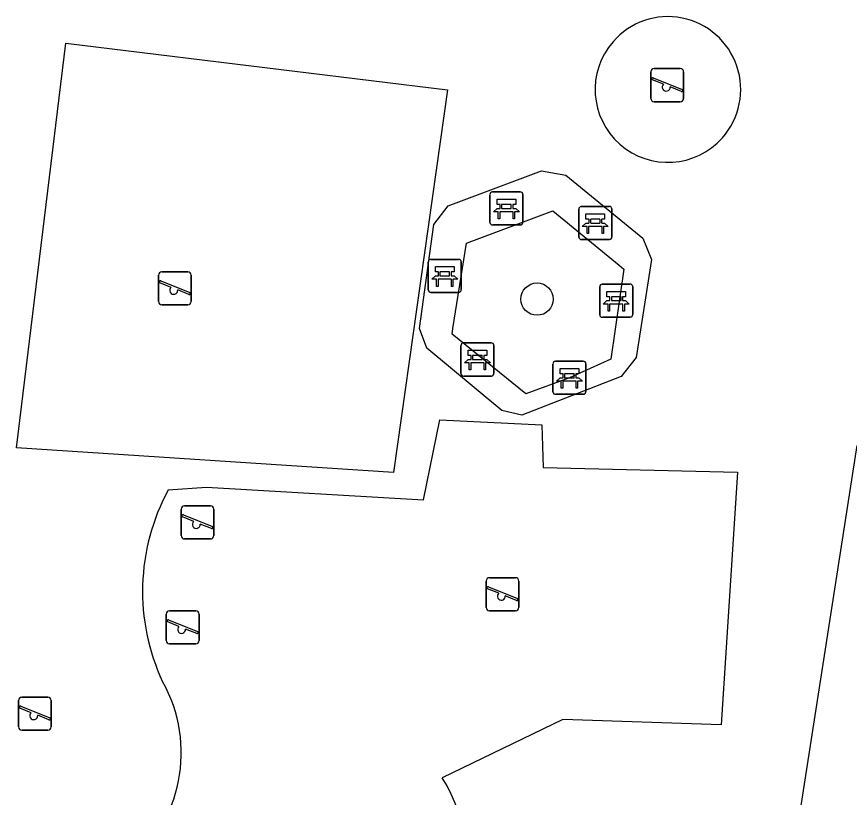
# Model space of a CAD drawing. Extents: x 163010 to 163853, y 382793 to 383982.
# Drawn here: x 163682.34 to 163707.52, y 383117.05 to 383140.65 of the extents above; entities that cross this region are included whole.
import ezdxf

# ---------------------------------------------------------------- set-up
doc = ezdxf.new("R2010")
doc.units = 0
for name, color, linetype in [('IMGEO_Bank', 7, 'Continuous'), ('IMGEO_Boom', 7, 'Continuous'), ('IMGEO_Groenvoorziening', 7, 'Continuous'), ('IMGEO_Speelvoorziening', 7, 'Continuous'), ('IMGEO_Terreindeel_zand', 7, 'Continuous')]:
    doc.layers.add(name, color=color, linetype=linetype)

msp = doc.modelspace()

# ---------------------------------------------------------------- linework, layer by layer
at = {"layer": 'IMGEO_Bank'}
for p, q in [((163696.651, 383134.426), (163696.651, 383135.267)), ((163696.651, 383135.267), (163696.651, 383134.426)), ((163696.726, 383135.351), (163697.567, 383135.351)), ((163697.567, 383135.351), (163696.726, 383135.351)), ((163697.651, 383135.276), (163697.651, 383134.435)), ((163697.651, 383134.435), (163697.651, 383135.276)), ((163696.96, 383134.857), (163696.96, 383134.963)), ((163697.004, 383134.963), (163697.004, 383134.857)), ((163697.292, 383134.969), (163697.01, 383134.969)), ((163697.298, 383134.857), (163697.298, 383134.963)), ((163697.342, 383134.963), (163697.342, 383134.857)), ((163697.348, 383134.749), (163696.955, 383134.749)), ((163697.01, 383134.851), (163697.292, 383134.851)), ((163699.34, 383133.985), (163699.34, 383134.826)), ((163699.34, 383134.826), (163699.34, 383133.985)), ((163699.415, 383134.91), (163700.256, 383134.91)), ((163700.256, 383134.91), (163699.415, 383134.91)), ((163700.34, 383134.835), (163700.34, 383133.994)), ((163700.34, 383133.994), (163700.34, 383134.835)), ((163699.649, 383134.416), (163699.649, 383134.522)), ((163699.693, 383134.522), (163699.693, 383134.416)), ((163699.981, 383134.528), (163699.699, 383134.528)), ((163699.987, 383134.416), (163699.987, 383134.522)), ((163700.031, 383134.522), (163700.031, 383134.416)), ((163697.576, 383134.351), (163696.735, 383134.351)), ((163696.735, 383134.351), (163697.576, 383134.351)), ((163700.037, 383134.308), (163699.644, 383134.308)), ((163699.699, 383134.41), (163699.981, 383134.41)), ((163700.265, 383133.91), (163699.424, 383133.91)), ((163699.424, 383133.91), (163700.265, 383133.91)), ((163694.786, 383132.387), (163694.786, 383133.228)), ((163694.786, 383133.228), (163694.786, 383132.387)), ((163694.861, 383133.312), (163695.702, 383133.312)), ((163695.702, 383133.312), (163694.861, 383133.312)), ((163695.786, 383133.237), (163695.786, 383132.396)), ((163695.786, 383132.396), (163695.786, 383133.237)), ((163695.095, 383132.818), (163695.095, 383132.924)), ((163695.139, 383132.924), (163695.139, 383132.818)), ((163695.427, 383132.93), (163695.145, 383132.93)), ((163695.433, 383132.818), (163695.433, 383132.924)), ((163695.477, 383132.924), (163695.477, 383132.818)), ((163695.483, 383132.71), (163695.09, 383132.71)), ((163695.145, 383132.812), (163695.427, 383132.812)), ((163699.972, 383131.639), (163699.972, 383132.48)), ((163699.972, 383132.48), (163699.972, 383131.639)), ((163700.047, 383132.564), (163700.888, 383132.564)), ((163700.888, 383132.564), (163700.047, 383132.564)), ((163700.972, 383132.489), (163700.972, 383131.648)), ((163700.972, 383131.648), (163700.972, 383132.489)), ((163695.711, 383132.312), (163694.87, 383132.312)), ((163694.87, 383132.312), (163695.711, 383132.312)), ((163700.281, 383132.07), (163700.281, 383132.176)), ((163700.325, 383132.176), (163700.325, 383132.07)), ((163700.613, 383132.182), (163700.331, 383132.182)), ((163700.619, 383132.07), (163700.619, 383132.176)), ((163700.663, 383132.176), (163700.663, 383132.07)), ((163700.669, 383131.962), (163700.276, 383131.962)), ((163700.331, 383132.064), (163700.613, 383132.064)), ((163700.897, 383131.564), (163700.056, 383131.564)), ((163700.056, 383131.564), (163700.897, 383131.564)), ((163695.774, 383129.86), (163695.774, 383130.701)), ((163695.774, 383130.701), (163695.774, 383129.86)), ((163695.849, 383130.785), (163696.69, 383130.785)), ((163696.69, 383130.785), (163695.849, 383130.785)), ((163696.774, 383130.71), (163696.774, 383129.869)), ((163696.774, 383129.869), (163696.774, 383130.71)), ((163696.083, 383130.291), (163696.083, 383130.397)), ((163696.127, 383130.397), (163696.127, 383130.291)), ((163696.415, 383130.403), (163696.133, 383130.403)), ((163696.421, 383130.291), (163696.421, 383130.397)), ((163696.465, 383130.397), (163696.465, 383130.291)), ((163696.471, 383130.183), (163696.078, 383130.183)), ((163696.133, 383130.285), (163696.415, 383130.285)), ((163698.557, 383129.307), (163698.557, 383130.148)), ((163698.557, 383130.148), (163698.557, 383129.307)), ((163698.632, 383130.232), (163699.473, 383130.232)), ((163699.473, 383130.232), (163698.632, 383130.232)), ((163699.557, 383130.157), (163699.557, 383129.316)), ((163699.557, 383129.316), (163699.557, 383130.157)), ((163696.699, 383129.785), (163695.858, 383129.785)), ((163695.858, 383129.785), (163696.699, 383129.785)), ((163699.254, 383129.63), (163698.861, 383129.63)), ((163698.866, 383129.738), (163698.866, 383129.844)), ((163698.91, 383129.844), (163698.91, 383129.738)), ((163699.198, 383129.85), (163698.916, 383129.85)), ((163698.916, 383129.732), (163699.198, 383129.732)), ((163699.204, 383129.738), (163699.204, 383129.844)), ((163699.248, 383129.844), (163699.248, 383129.738)), ((163699.482, 383129.232), (163698.641, 383129.232)), ((163698.641, 383129.232), (163699.482, 383129.232))]:
    msp.add_line(p, q, dxfattribs=at)
for points in [[(163696.954, 383134.969), (163696.868, 383134.969), (163696.868, 383135.13), (163697.431, 383135.13), (163697.431, 383134.969), (163697.348, 383134.969)], [(163696.898, 383134.749), (163696.756, 383134.749), (163696.868, 383134.851), (163696.954, 383134.851)], [(163696.948, 383134.742), (163696.948, 383134.535), (163696.905, 383134.535), (163696.905, 383134.742)], [(163697.348, 383134.851), (163697.431, 383134.851), (163697.543, 383134.749), (163697.404, 383134.749)], [(163697.398, 383134.742), (163697.398, 383134.535), (163697.354, 383134.535), (163697.354, 383134.742)], [(163699.643, 383134.528), (163699.557, 383134.528), (163699.557, 383134.689), (163700.12, 383134.689), (163700.12, 383134.528), (163700.037, 383134.528)], [(163699.587, 383134.308), (163699.445, 383134.308), (163699.557, 383134.41), (163699.643, 383134.41)], [(163699.637, 383134.301), (163699.637, 383134.094), (163699.594, 383134.094), (163699.594, 383134.301)], [(163700.037, 383134.41), (163700.12, 383134.41), (163700.232, 383134.308), (163700.093, 383134.308)], [(163700.087, 383134.301), (163700.087, 383134.094), (163700.043, 383134.094), (163700.043, 383134.301)], [(163695.089, 383132.93), (163695.003, 383132.93), (163695.003, 383133.091), (163695.566, 383133.091), (163695.566, 383132.93), (163695.483, 383132.93)], [(163695.033, 383132.71), (163694.891, 383132.71), (163695.003, 383132.812), (163695.089, 383132.812)], [(163695.083, 383132.703), (163695.083, 383132.496), (163695.04, 383132.496), (163695.04, 383132.703)], [(163695.483, 383132.812), (163695.566, 383132.812), (163695.678, 383132.71), (163695.539, 383132.71)], [(163695.533, 383132.703), (163695.533, 383132.496), (163695.489, 383132.496), (163695.489, 383132.703)], [(163700.275, 383132.182), (163700.189, 383132.182), (163700.189, 383132.343), (163700.752, 383132.343), (163700.752, 383132.182), (163700.669, 383132.182)], [(163700.219, 383131.962), (163700.077, 383131.962), (163700.189, 383132.064), (163700.275, 383132.064)], [(163700.269, 383131.955), (163700.269, 383131.748), (163700.226, 383131.748), (163700.226, 383131.955)], [(163700.669, 383132.064), (163700.752, 383132.064), (163700.864, 383131.962), (163700.725, 383131.962)], [(163700.719, 383131.955), (163700.719, 383131.748), (163700.675, 383131.748), (163700.675, 383131.955)], [(163696.077, 383130.403), (163695.991, 383130.403), (163695.991, 383130.564), (163696.554, 383130.564), (163696.554, 383130.403), (163696.471, 383130.403)], [(163696.021, 383130.183), (163695.879, 383130.183), (163695.991, 383130.285), (163696.077, 383130.285)], [(163696.071, 383130.176), (163696.071, 383129.969), (163696.028, 383129.969), (163696.028, 383130.176)], [(163696.471, 383130.285), (163696.554, 383130.285), (163696.666, 383130.183), (163696.527, 383130.183)], [(163696.521, 383130.176), (163696.521, 383129.969), (163696.477, 383129.969), (163696.477, 383130.176)], [(163698.86, 383129.85), (163698.774, 383129.85), (163698.774, 383130.011), (163699.337, 383130.011), (163699.337, 383129.85), (163699.254, 383129.85)], [(163698.804, 383129.63), (163698.662, 383129.63), (163698.774, 383129.732), (163698.86, 383129.732)], [(163699.254, 383129.732), (163699.337, 383129.732), (163699.449, 383129.63), (163699.31, 383129.63)], [(163698.854, 383129.623), (163698.854, 383129.416), (163698.811, 383129.416), (163698.811, 383129.623)], [(163699.304, 383129.623), (163699.304, 383129.416), (163699.26, 383129.416), (163699.26, 383129.623)]]:
    msp.add_lwpolyline(points, dxfattribs=at)
for centre, radius, start, end in [((163696.729, 383135.273), 0.0779, 92.4484, 184.2845), ((163696.729, 383135.273), 0.0779, 92.4484, 184.2845), ((163697.573, 383135.273), 0.0779, 2.4484, 94.2845), ((163697.573, 383135.273), 0.0779, 2.4484, 94.2845), ((163696.953, 383134.962), 0.00671, 2.8957, 87.1043), ((163697.01, 383134.962), 0.00671, 92.8957, 177.1043), ((163697.292, 383134.962), 0.00671, 2.8957, 87.1043), ((163697.349, 383134.962), 0.00671, 92.8957, 177.1043), ((163696.898, 383134.742), 0.00671, 2.8957, 87.1043), ((163696.955, 383134.742), 0.00671, 92.8957, 177.1043), ((163696.953, 383134.858), 0.00671, 272.8957, 357.1043), ((163697.01, 383134.858), 0.00671, 182.8957, 267.1043), ((163697.292, 383134.858), 0.00671, 272.8957, 357.1043), ((163697.349, 383134.858), 0.00671, 182.8957, 267.1043), ((163697.347, 383134.742), 0.00671, 2.8957, 87.1043), ((163697.404, 383134.742), 0.00671, 92.8957, 177.1043), ((163699.418, 383134.832), 0.0779, 92.4484, 184.2845), ((163699.418, 383134.832), 0.0779, 92.4484, 184.2845), ((163700.262, 383134.832), 0.0779, 2.4484, 94.2845), ((163700.262, 383134.832), 0.0779, 2.4484, 94.2845), ((163696.729, 383134.429), 0.0779, 182.4484, 274.2845), ((163696.729, 383134.429), 0.0779, 182.4484, 274.2845), ((163697.573, 383134.429), 0.0779, 272.4484, 4.2845), ((163697.573, 383134.429), 0.0779, 272.4484, 4.2845), ((163699.642, 383134.521), 0.00671, 2.8957, 87.1043), ((163699.642, 383134.417), 0.00671, 272.8957, 357.1043), ((163699.699, 383134.521), 0.00671, 92.8957, 177.1043), ((163699.699, 383134.417), 0.00671, 182.8957, 267.1043), ((163699.981, 383134.521), 0.00671, 2.8957, 87.1043), ((163699.981, 383134.417), 0.00671, 272.8957, 357.1043), ((163700.038, 383134.521), 0.00671, 92.8957, 177.1043), ((163700.038, 383134.417), 0.00671, 182.8957, 267.1043), ((163699.587, 383134.301), 0.00671, 2.8957, 87.1043), ((163699.644, 383134.301), 0.00671, 92.8957, 177.1043), ((163700.036, 383134.301), 0.00671, 2.8957, 87.1043), ((163700.093, 383134.301), 0.00671, 92.8957, 177.1043), ((163699.418, 383133.988), 0.0779, 182.4484, 274.2845), ((163699.418, 383133.988), 0.0779, 182.4484, 274.2845), ((163700.262, 383133.988), 0.0779, 272.4484, 4.2845), ((163700.262, 383133.988), 0.0779, 272.4484, 4.2845), ((163694.864, 383133.234), 0.0779, 92.4484, 184.2845), ((163694.864, 383133.234), 0.0779, 92.4484, 184.2845), ((163695.708, 383133.234), 0.0779, 2.4484, 94.2845), ((163695.708, 383133.234), 0.0779, 2.4484, 94.2845), ((163695.088, 383132.923), 0.00671, 2.8957, 87.1043), ((163695.145, 383132.923), 0.00671, 92.8957, 177.1043), ((163695.427, 383132.923), 0.00671, 2.8957, 87.1043), ((163695.484, 383132.923), 0.00671, 92.8957, 177.1043), ((163695.033, 383132.703), 0.00671, 2.8957, 87.1043), ((163695.09, 383132.703), 0.00671, 92.8957, 177.1043), ((163695.088, 383132.819), 0.00671, 272.8957, 357.1043), ((163695.145, 383132.819), 0.00671, 182.8957, 267.1043), ((163695.427, 383132.819), 0.00671, 272.8957, 357.1043), ((163695.484, 383132.819), 0.00671, 182.8957, 267.1043), ((163695.482, 383132.703), 0.00671, 2.8957, 87.1043), ((163695.539, 383132.703), 0.00671, 92.8957, 177.1043), ((163700.05, 383132.486), 0.0779, 92.4484, 184.2845), ((163700.05, 383132.486), 0.0779, 92.4484, 184.2845), ((163700.894, 383132.486), 0.0779, 2.4484, 94.2845), ((163700.894, 383132.486), 0.0779, 2.4484, 94.2845), ((163694.864, 383132.39), 0.0779, 182.4484, 274.2845), ((163694.864, 383132.39), 0.0779, 182.4484, 274.2845), ((163695.708, 383132.39), 0.0779, 272.4484, 4.2845), ((163695.708, 383132.39), 0.0779, 272.4484, 4.2845), ((163700.274, 383132.175), 0.00671, 2.8957, 87.1043), ((163700.331, 383132.175), 0.00671, 92.8957, 177.1043), ((163700.613, 383132.175), 0.00671, 2.8957, 87.1043), ((163700.67, 383132.175), 0.00671, 92.8957, 177.1043), ((163700.219, 383131.955), 0.00671, 2.8957, 87.1043), ((163700.276, 383131.955), 0.00671, 92.8957, 177.1043), ((163700.274, 383132.071), 0.00671, 272.8957, 357.1043), ((163700.331, 383132.071), 0.00671, 182.8957, 267.1043), ((163700.613, 383132.071), 0.00671, 272.8957, 357.1043), ((163700.67, 383132.071), 0.00671, 182.8957, 267.1043), ((163700.668, 383131.955), 0.00671, 2.8957, 87.1043), ((163700.725, 383131.955), 0.00671, 92.8957, 177.1043), ((163700.894, 383131.642), 0.0779, 272.4484, 4.2845), ((163700.894, 383131.642), 0.0779, 272.4484, 4.2845), ((163700.05, 383131.642), 0.0779, 182.4484, 274.2845), ((163700.05, 383131.642), 0.0779, 182.4484, 274.2845), ((163695.852, 383130.707), 0.0779, 92.4484, 184.2845), ((163695.852, 383130.707), 0.0779, 92.4484, 184.2845), ((163696.696, 383130.707), 0.0779, 2.4484, 94.2845), ((163696.696, 383130.707), 0.0779, 2.4484, 94.2845), ((163696.076, 383130.396), 0.00671, 2.8957, 87.1043), ((163696.133, 383130.396), 0.00671, 92.8957, 177.1043), ((163696.415, 383130.396), 0.00671, 2.8957, 87.1043), ((163696.472, 383130.396), 0.00671, 92.8957, 177.1043), ((163696.021, 383130.176), 0.00671, 2.8957, 87.1043), ((163696.078, 383130.176), 0.00671, 92.8957, 177.1043), ((163696.076, 383130.292), 0.00671, 272.8957, 357.1043), ((163696.133, 383130.292), 0.00671, 182.8957, 267.1043), ((163696.415, 383130.292), 0.00671, 272.8957, 357.1043), ((163696.472, 383130.292), 0.00671, 182.8957, 267.1043), ((163696.47, 383130.176), 0.00671, 2.8957, 87.1043), ((163696.527, 383130.176), 0.00671, 92.8957, 177.1043), ((163698.635, 383130.154), 0.0779, 92.4484, 184.2845), ((163698.635, 383130.154), 0.0779, 92.4484, 184.2845), ((163699.479, 383130.154), 0.0779, 2.4484, 94.2845), ((163699.479, 383130.154), 0.0779, 2.4484, 94.2845), ((163695.852, 383129.863), 0.0779, 182.4484, 274.2845), ((163695.852, 383129.863), 0.0779, 182.4484, 274.2845), ((163696.696, 383129.863), 0.0779, 272.4484, 4.2845), ((163696.696, 383129.863), 0.0779, 272.4484, 4.2845), ((163698.804, 383129.623), 0.00671, 2.8957, 87.1043), ((163698.861, 383129.623), 0.00671, 92.8957, 177.1043), ((163698.859, 383129.843), 0.00671, 2.8957, 87.1043), ((163698.859, 383129.739), 0.00671, 272.8957, 357.1043), ((163698.916, 383129.843), 0.00671, 92.8957, 177.1043), ((163698.916, 383129.739), 0.00671, 182.8957, 267.1043), ((163699.198, 383129.843), 0.00671, 2.8957, 87.1043), ((163699.198, 383129.739), 0.00671, 272.8957, 357.1043), ((163699.255, 383129.843), 0.00671, 92.8957, 177.1043), ((163699.255, 383129.739), 0.00671, 182.8957, 267.1043), ((163699.253, 383129.623), 0.00671, 2.8957, 87.1043), ((163699.31, 383129.623), 0.00671, 92.8957, 177.1043), ((163698.635, 383129.31), 0.0779, 182.4484, 274.2845), ((163698.635, 383129.31), 0.0779, 182.4484, 274.2845), ((163699.479, 383129.31), 0.0779, 272.4484, 4.2845), ((163699.479, 383129.31), 0.0779, 272.4484, 4.2845)]:
    msp.add_arc(centre, radius, start, end, dxfattribs=at)
at = {"layer": 'IMGEO_Boom'}
msp.add_circle((163698.077, 383132.11), 0.489, dxfattribs=at)
at = {"layer": 'IMGEO_Groenvoorziening'}
for points in [[(163695.369, 383138.436), (163693.74, 383126.866), (163682.339, 383127.615), (163683.825, 383139.847), (163695.369, 383138.436)], [(163698.215, 383135.99), (163698.951, 383135.857), (163701.281, 383133.956), (163701.535, 383133.31), (163701.078, 383130.346), (163700.626, 383129.771), (163697.616, 383128.597), (163697.011, 383128.747), (163694.743, 383130.631), (163694.522, 383131.224), (163694.954, 383134.365), (163695.393, 383134.933), (163698.215, 383135.99)], [(163686.925, 383126.344), (163688.084, 383126.421), (163694.648, 383126.039), (163695.135, 383128.465), (163698.224, 383128.312), (163698.259, 383127.02), (163704.138, 383126.882)], [(163712.43, 383111.384), (163705.393, 383112.463), (163707.758, 383127.68), (163709.57, 383127.403)], [(163704.138, 383126.882), (163703.642, 383119.241), (163698.852, 383119.405), (163695.209, 383117.636)]]:
    msp.add_lwpolyline(points, dxfattribs=at)
for centre, radius, start, end in [((163702.036, 383138.447), 2.201, 318.427, 138.9979), ((163702.033, 383138.445), 2.201, 138.9041, 318.5207), ((163692.587, 383123.273), 6.441, 151.5278, 205.0541), ((163682.935, 383118.394), 4.382, 308.3003, 29.419), ((163691.475, 383115.217), 4.449, 335.9443, 32.9442)]:
    msp.add_arc(centre, radius, start, end, dxfattribs=at)
at = {"layer": 'IMGEO_Speelvoorziening'}
for p, q in [((163701.52, 383138.178), (163701.52, 383138.978)), ((163701.52, 383138.978), (163701.52, 383138.178)), ((163701.62, 383139.078), (163702.41, 383139.078)), ((163702.41, 383139.078), (163701.62, 383139.078)), ((163702.51, 383138.978), (163702.51, 383138.178)), ((163702.51, 383138.178), (163702.51, 383138.978)), ((163701.903, 383138.606), (163701.564, 383138.743)), ((163701.589, 383138.803), (163702.465, 383138.45)), ((163702.441, 383138.39), (163702.101, 383138.527)), ((163702.41, 383138.078), (163701.62, 383138.078)), ((163701.62, 383138.078), (163702.41, 383138.078)), ((163686.728, 383132.937), (163687.518, 383132.937)), ((163687.518, 383132.937), (163686.728, 383132.937)), ((163686.628, 383132.037), (163686.628, 383132.837)), ((163686.628, 383132.837), (163686.628, 383132.037)), ((163686.697, 383132.662), (163687.573, 383132.309)), ((163687.618, 383132.837), (163687.618, 383132.037)), ((163687.618, 383132.037), (163687.618, 383132.837)), ((163687.011, 383132.465), (163686.672, 383132.602)), ((163687.549, 383132.249), (163687.209, 383132.386)), ((163687.518, 383131.937), (163686.728, 383131.937)), ((163686.728, 383131.937), (163687.518, 383131.937)), ((163687.412, 383125.86), (163688.202, 383125.86)), ((163688.202, 383125.86), (163687.412, 383125.86)), ((163687.312, 383124.96), (163687.312, 383125.76)), ((163687.312, 383125.76), (163687.312, 383124.96)), ((163688.302, 383125.76), (163688.302, 383124.96)), ((163688.302, 383124.96), (163688.302, 383125.76)), ((163687.695, 383125.388), (163687.356, 383125.525)), ((163687.381, 383125.585), (163688.257, 383125.232)), ((163688.233, 383125.172), (163687.893, 383125.309)), ((163688.202, 383124.86), (163687.412, 383124.86)), ((163687.412, 383124.86), (163688.202, 383124.86)), ((163696.536, 383122.789), (163696.536, 383123.589)), ((163696.536, 383123.589), (163696.536, 383122.789)), ((163696.636, 383123.689), (163697.426, 383123.689)), ((163697.426, 383123.689), (163696.636, 383123.689)), ((163697.526, 383123.589), (163697.526, 383122.789)), ((163697.526, 383122.789), (163697.526, 383123.589)), ((163696.919, 383123.217), (163696.58, 383123.354)), ((163696.605, 383123.414), (163697.481, 383123.061)), ((163697.457, 383123.001), (163697.117, 383123.138)), ((163686.865, 383121.789), (163686.865, 383122.589)), ((163686.865, 383122.589), (163686.865, 383121.789)), ((163686.965, 383122.689), (163687.755, 383122.689)), ((163687.755, 383122.689), (163686.965, 383122.689)), ((163687.855, 383122.589), (163687.855, 383121.789)), ((163687.855, 383121.789), (163687.855, 383122.589)), ((163697.426, 383122.689), (163696.636, 383122.689)), ((163696.636, 383122.689), (163697.426, 383122.689)), ((163687.248, 383122.217), (163686.909, 383122.354)), ((163686.934, 383122.414), (163687.81, 383122.061)), ((163687.786, 383122.001), (163687.446, 383122.138)), ((163687.755, 383121.689), (163686.965, 383121.689)), ((163686.965, 383121.689), (163687.755, 383121.689)), ((163682.495, 383120.08), (163683.285, 383120.08)), ((163683.285, 383120.08), (163682.495, 383120.08)), ((163682.395, 383119.18), (163682.395, 383119.98)), ((163682.395, 383119.98), (163682.395, 383119.18)), ((163683.385, 383119.98), (163683.385, 383119.18)), ((163683.385, 383119.18), (163683.385, 383119.98)), ((163682.778, 383119.608), (163682.439, 383119.745)), ((163682.464, 383119.805), (163683.34, 383119.452)), ((163683.316, 383119.392), (163682.976, 383119.529)), ((163683.285, 383119.08), (163682.495, 383119.08)), ((163682.495, 383119.08), (163683.285, 383119.08))]:
    msp.add_line(p, q, dxfattribs=at)
for centre, radius, start, end in [((163701.62, 383138.978), 0.1, 90, 180), ((163701.62, 383138.978), 0.1, 90, 180), ((163702.41, 383138.978), 0.1, 0, 90), ((163702.41, 383138.978), 0.1, 360, 90), ((163701.577, 383138.773), 0.0327, 68.078, 248.078), ((163701.982, 383138.516), 0.12, 130.9928, 5.1632), ((163702.453, 383138.42), 0.0327, 248.078, 68.078), ((163701.62, 383138.178), 0.1, 180, 270), ((163701.62, 383138.178), 0.1, 180, 270), ((163702.41, 383138.178), 0.1, 270, 0), ((163702.41, 383138.178), 0.1, 270, 0), ((163686.728, 383132.837), 0.1, 90, 180), ((163686.728, 383132.837), 0.1, 90, 180), ((163687.518, 383132.837), 0.1, 0, 90), ((163687.518, 383132.837), 0.1, 360, 90), ((163686.685, 383132.632), 0.0327, 68.078, 248.078), ((163687.09, 383132.375), 0.12, 130.9928, 5.1632), ((163687.561, 383132.279), 0.0327, 248.078, 68.078), ((163686.728, 383132.037), 0.1, 180, 270), ((163686.728, 383132.037), 0.1, 180, 270), ((163687.518, 383132.037), 0.1, 270, 0), ((163687.518, 383132.037), 0.1, 270, 0), ((163687.412, 383125.76), 0.1, 90, 180), ((163687.412, 383125.76), 0.1, 90, 180), ((163688.202, 383125.76), 0.1, 0, 90), ((163688.202, 383125.76), 0.1, 360, 90), ((163687.369, 383125.555), 0.0327, 68.078, 248.078), ((163687.774, 383125.298), 0.12, 130.9928, 5.1632), ((163688.245, 383125.202), 0.0327, 248.078, 68.078), ((163687.412, 383124.96), 0.1, 180, 270), ((163687.412, 383124.96), 0.1, 180, 270), ((163688.202, 383124.96), 0.1, 270, 0), ((163688.202, 383124.96), 0.1, 270, 0), ((163696.636, 383123.589), 0.1, 90, 180), ((163696.636, 383123.589), 0.1, 90, 180), ((163697.426, 383123.589), 0.1, 0, 90), ((163697.426, 383123.589), 0.1, 360, 90), ((163696.593, 383123.384), 0.0327, 68.078, 248.078), ((163696.998, 383123.127), 0.12, 130.9928, 5.1632), ((163697.469, 383123.031), 0.0327, 248.078, 68.078), ((163686.965, 383122.589), 0.1, 90, 180), ((163686.965, 383122.589), 0.1, 90, 180), ((163687.755, 383122.589), 0.1, 0, 90), ((163687.755, 383122.589), 0.1, 360, 90), ((163696.636, 383122.789), 0.1, 180, 270), ((163696.636, 383122.789), 0.1, 180, 270), ((163697.426, 383122.789), 0.1, 270, 0), ((163697.426, 383122.789), 0.1, 270, 0), ((163686.922, 383122.384), 0.0327, 68.078, 248.078), ((163687.327, 383122.127), 0.12, 130.9928, 5.1632), ((163687.798, 383122.031), 0.0327, 248.078, 68.078), ((163686.965, 383121.789), 0.1, 180, 270), ((163686.965, 383121.789), 0.1, 180, 270), ((163687.755, 383121.789), 0.1, 270, 0), ((163687.755, 383121.789), 0.1, 270, 0), ((163682.495, 383119.98), 0.1, 90, 180), ((163682.495, 383119.98), 0.1, 90, 180), ((163683.285, 383119.98), 0.1, 0, 90), ((163683.285, 383119.98), 0.1, 360, 90), ((163682.452, 383119.775), 0.0327, 68.078, 248.078), ((163682.857, 383119.518), 0.12, 130.9928, 5.1632), ((163683.328, 383119.422), 0.0327, 248.078, 68.078), ((163682.495, 383119.18), 0.1, 180, 270), ((163682.495, 383119.18), 0.1, 180, 270), ((163683.285, 383119.18), 0.1, 270, 0), ((163683.285, 383119.18), 0.1, 270, 0)]:
    msp.add_arc(centre, radius, start, end, dxfattribs=at)
at = {"layer": 'IMGEO_Terreindeel_zand'}
msp.add_lwpolyline([(163700.703, 383133.013), (163700.304, 383130.29), (163699.057, 383129.732), (163697.736, 383129.249), (163695.507, 383131.055), (163695.534, 383131.222), (163695.942, 383133.801), (163698.555, 383134.775), (163700.557, 383133.132), (163700.703, 383133.013)], dxfattribs=at)

doc.saveas('drawing.dxf')
